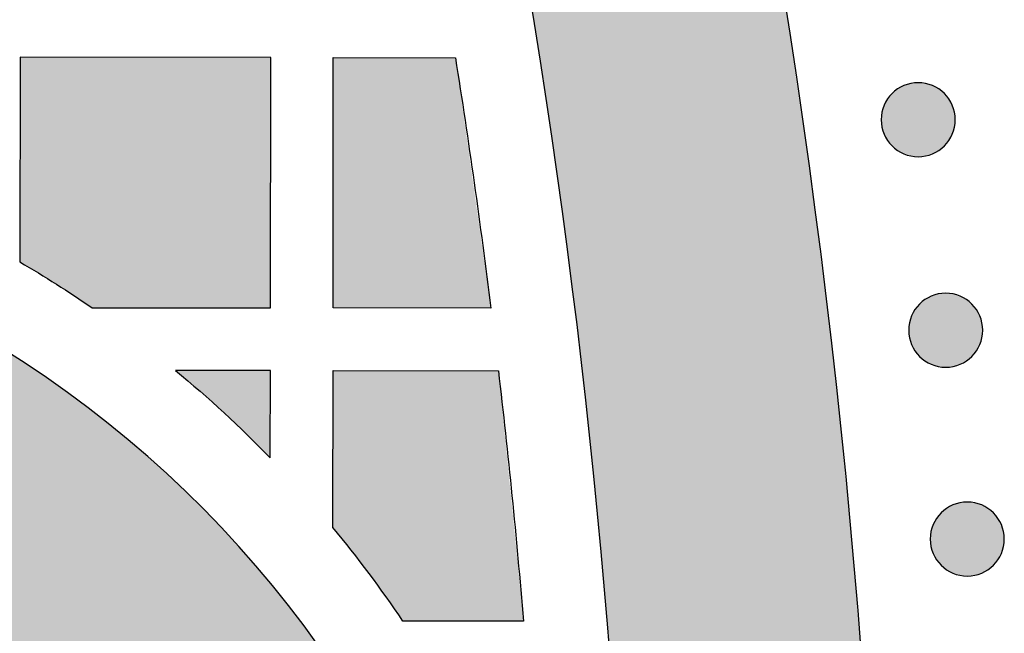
# Model space of a CAD drawing. Header units: millimetres. Extents: x -3873 to -97, y 912 to 4165.
# Tile 500 of 656: x -1309 to -1261, y 2939 to 2969. Entities that reach past the tile are written whole.
import ezdxf

# ---------------------------------------------------------------- set-up
doc = ezdxf.new("R2010")
doc.units = ezdxf.units.MM
doc.layers.add('pattern', color=7, linetype='Continuous', true_color=0x000000)

msp = doc.modelspace()

# ---------------------------------------------------------------- hatches: boundary and pattern name
at = {"layer": 'pattern'}
for points in [[(-1279.131, 2910.286), (-1279.226, 2917.47), (-1279.46, 2924.671), (-1279.833, 2931.885), (-1280.346, 2939.108), (-1280.999, 2946.337), (-1281.794, 2953.567), (-1282.731, 2960.793), (-1283.81, 2968.012), (-1285.03, 2975.22), (-1286.393, 2982.413), (-1287.897, 2989.585), (-1289.543, 2996.734), (-1291.329, 3003.855), (-1293.255, 3010.943), (-1295.32, 3017.995), (-1297.523, 3025.007), (-1299.863, 3031.974), (-1302.338, 3038.893), (-1304.947, 3045.759), (-1307.689, 3052.57), (-1310.56, 3059.32), (-1313.56, 3066.007), (-1316.686, 3072.626), (-1319.936, 3079.174), (-1323.307, 3085.648), (-1326.798, 3092.045), (-1330.405, 3098.361), (-1334.126, 3104.592), (-1337.957, 3110.737), (-1341.897, 3116.792), (-1345.941, 3122.755), (-1350.087, 3128.623), (-1351.098, 3130.538), (-1352.066, 3132.479), (-1352.991, 3134.445), (-1353.872, 3136.435), (-1354.708, 3138.446), (-1355.498, 3140.477), (-1356.242, 3142.527), (-1356.938, 3144.594), (-1357.587, 3146.677), (-1358.188, 3148.773), (-1358.74, 3150.882), (-1359.243, 3153.001), (-1359.697, 3155.129), (-1360.102, 3157.263), (-1360.457, 3159.403), (-1360.763, 3161.547), (-1355.361, 3155.12), (-1350.08, 3148.554), (-1344.927, 3141.852), (-1339.905, 3135.017), (-1335.02, 3128.054), (-1330.276, 3120.965), (-1325.678, 3113.756), (-1321.23, 3106.432), (-1316.937, 3098.996), (-1312.803, 3091.453), (-1308.832, 3083.81), (-1305.026, 3076.07), (-1301.391, 3068.24), (-1297.928, 3060.325), (-1294.64, 3052.331), (-1291.531, 3044.263), (-1288.603, 3036.128), (-1285.857, 3027.932), (-1283.296, 3019.681), (-1280.921, 3011.381), (-1278.734, 3003.039), (-1276.735, 2994.66), (-1274.925, 2986.251), (-1273.305, 2977.82), (-1271.875, 2969.37), (-1270.634, 2960.911), (-1269.583, 2952.447), (-1268.72, 2943.984), (-1268.045, 2935.53), (-1267.556, 2927.089), (-1267.252, 2918.669), (-1267.131, 2910.274)], [(-1305.083, 2954.909), (-1296.543, 2954.901), (-1296.532, 2966.9), (-1308.532, 2966.912), (-1308.541, 2957.102), (-1307.662, 2956.577), (-1306.792, 2956.037), (-1305.933, 2955.48)], [(-1287.682, 2966.892), (-1285.986, 2954.89), (-1293.543, 2954.898), (-1293.531, 2966.897)], [(-1266.768, 2965.179), (-1266.74, 2965.207), (-1266.71, 2965.234), (-1266.681, 2965.26), (-1266.65, 2965.287), (-1266.618, 2965.312), (-1266.586, 2965.338), (-1266.552, 2965.362), (-1266.518, 2965.386), (-1266.483, 2965.41), (-1266.448, 2965.432), (-1266.411, 2965.454), (-1266.374, 2965.476), (-1266.336, 2965.496), (-1266.297, 2965.516), (-1266.258, 2965.534), (-1266.217, 2965.552), (-1266.177, 2965.569), (-1266.135, 2965.585), (-1266.093, 2965.6), (-1266.051, 2965.615), (-1266.008, 2965.628), (-1265.964, 2965.64), (-1265.921, 2965.65), (-1265.876, 2965.66), (-1265.832, 2965.669), (-1265.787, 2965.677), (-1265.741, 2965.683), (-1265.696, 2965.688), (-1265.65, 2965.692), (-1265.604, 2965.695), (-1265.559, 2965.697), (-1265.513, 2965.698), (-1265.467, 2965.697), (-1265.421, 2965.695), (-1265.375, 2965.692), (-1265.329, 2965.688), (-1265.284, 2965.683), (-1265.239, 2965.676), (-1265.194, 2965.668), (-1265.149, 2965.66), (-1265.105, 2965.65), (-1265.061, 2965.639), (-1265.017, 2965.627), (-1264.974, 2965.613), (-1264.932, 2965.599), (-1264.89, 2965.584), (-1264.849, 2965.568), (-1264.808, 2965.551), (-1264.768, 2965.533), (-1264.729, 2965.514), (-1264.69, 2965.494), (-1264.652, 2965.474), (-1264.615, 2965.453), (-1264.578, 2965.431), (-1264.542, 2965.408), (-1264.508, 2965.384), (-1264.473, 2965.36), (-1264.44, 2965.336), (-1264.408, 2965.31), (-1264.376, 2965.284), (-1264.345, 2965.258), (-1264.316, 2965.231), (-1264.287, 2965.204), (-1264.258, 2965.177), (-1264.231, 2965.149), (-1264.204, 2965.119), (-1264.177, 2965.09), (-1264.151, 2965.059), (-1264.125, 2965.027), (-1264.1, 2964.995), (-1264.075, 2964.961), (-1264.051, 2964.927), (-1264.028, 2964.892), (-1264.005, 2964.857), (-1263.983, 2964.82), (-1263.962, 2964.783), (-1263.942, 2964.745), (-1263.922, 2964.706), (-1263.903, 2964.667), (-1263.885, 2964.626), (-1263.868, 2964.586), (-1263.852, 2964.544), (-1263.837, 2964.502), (-1263.823, 2964.46), (-1263.81, 2964.417), (-1263.798, 2964.373), (-1263.787, 2964.33), (-1263.777, 2964.285), (-1263.769, 2964.241), (-1263.761, 2964.196), (-1263.755, 2964.15), (-1263.749, 2964.105), (-1263.745, 2964.059), (-1263.742, 2964.013), (-1263.741, 2963.968), (-1263.74, 2963.922), (-1263.741, 2963.876), (-1263.742, 2963.83), (-1263.745, 2963.784), (-1263.75, 2963.738), (-1263.755, 2963.693), (-1263.762, 2963.648), (-1263.769, 2963.603), (-1263.778, 2963.558), (-1263.788, 2963.514), (-1263.799, 2963.47), (-1263.811, 2963.426), (-1263.824, 2963.383), (-1263.838, 2963.341), (-1263.853, 2963.299), (-1263.87, 2963.258), (-1263.887, 2963.217), (-1263.905, 2963.177), (-1263.923, 2963.138), (-1263.943, 2963.099), (-1263.964, 2963.061), (-1263.985, 2963.024), (-1264.007, 2962.987), (-1264.03, 2962.951), (-1264.053, 2962.917), (-1264.077, 2962.882), (-1264.102, 2962.849), (-1264.127, 2962.817), (-1264.153, 2962.785), (-1264.179, 2962.754), (-1264.206, 2962.725), (-1264.233, 2962.696), (-1264.261, 2962.667), (-1264.289, 2962.64), (-1264.318, 2962.613), (-1264.348, 2962.586), (-1264.379, 2962.56), (-1264.41, 2962.534), (-1264.443, 2962.509), (-1264.476, 2962.484), (-1264.51, 2962.46), (-1264.545, 2962.437), (-1264.581, 2962.414), (-1264.618, 2962.392), (-1264.655, 2962.371), (-1264.693, 2962.351), (-1264.732, 2962.331), (-1264.771, 2962.312), (-1264.811, 2962.294), (-1264.852, 2962.277), (-1264.893, 2962.261), (-1264.935, 2962.246), (-1264.978, 2962.232), (-1265.021, 2962.219), (-1265.064, 2962.207), (-1265.108, 2962.196), (-1265.152, 2962.186), (-1265.197, 2962.178), (-1265.242, 2962.17), (-1265.287, 2962.164), (-1265.333, 2962.158), (-1265.378, 2962.154), (-1265.424, 2962.151), (-1265.47, 2962.15), (-1265.516, 2962.149), (-1265.562, 2962.15), (-1265.608, 2962.151), (-1265.654, 2962.154), (-1265.699, 2962.159), (-1265.745, 2962.164), (-1265.79, 2962.171), (-1265.835, 2962.178), (-1265.88, 2962.187), (-1265.924, 2962.197), (-1265.968, 2962.208), (-1266.011, 2962.22), (-1266.054, 2962.233), (-1266.097, 2962.247), (-1266.138, 2962.262), (-1266.18, 2962.279), (-1266.221, 2962.296), (-1266.261, 2962.314), (-1266.3, 2962.332), (-1266.339, 2962.352), (-1266.377, 2962.373), (-1266.414, 2962.394), (-1266.45, 2962.416), (-1266.486, 2962.439), (-1266.521, 2962.462), (-1266.555, 2962.486), (-1266.588, 2962.511), (-1266.621, 2962.536), (-1266.652, 2962.562), (-1266.683, 2962.588), (-1266.713, 2962.615), (-1266.742, 2962.642), (-1266.77, 2962.67), (-1266.798, 2962.698), (-1266.825, 2962.727), (-1266.851, 2962.757), (-1266.878, 2962.788), (-1266.903, 2962.819), (-1266.929, 2962.852), (-1266.953, 2962.885), (-1266.977, 2962.919), (-1267.001, 2962.954), (-1267.023, 2962.99), (-1267.045, 2963.027), (-1267.067, 2963.064), (-1267.087, 2963.102), (-1267.107, 2963.141), (-1267.125, 2963.18), (-1267.143, 2963.22), (-1267.16, 2963.261), (-1267.176, 2963.302), (-1267.191, 2963.344), (-1267.205, 2963.387), (-1267.219, 2963.43), (-1267.231, 2963.473), (-1267.241, 2963.517), (-1267.251, 2963.561), (-1267.26, 2963.606), (-1267.268, 2963.651), (-1267.274, 2963.696), (-1267.279, 2963.742), (-1267.283, 2963.787), (-1267.286, 2963.833), (-1267.288, 2963.879), (-1267.289, 2963.925), (-1267.288, 2963.971), (-1267.286, 2964.017), (-1267.283, 2964.063), (-1267.279, 2964.108), (-1267.274, 2964.154), (-1267.267, 2964.199), (-1267.259, 2964.244), (-1267.251, 2964.289), (-1267.241, 2964.333), (-1267.23, 2964.377), (-1267.218, 2964.42), (-1267.204, 2964.463), (-1267.19, 2964.506), (-1267.175, 2964.548), (-1267.159, 2964.589), (-1267.142, 2964.63), (-1267.124, 2964.67), (-1267.105, 2964.709), (-1267.085, 2964.748), (-1267.065, 2964.786), (-1267.044, 2964.823), (-1267.022, 2964.859), (-1266.999, 2964.895), (-1266.975, 2964.93), (-1266.951, 2964.964), (-1266.927, 2964.997), (-1266.901, 2965.03), (-1266.875, 2965.061), (-1266.849, 2965.092), (-1266.822, 2965.122), (-1266.795, 2965.151)], [(-1377.477, 2910.379), (-1377.423, 2911.253), (-1377.35, 2912.134), (-1377.257, 2913.019), (-1377.143, 2913.91), (-1377.009, 2914.805), (-1376.853, 2915.703), (-1376.676, 2916.604), (-1376.477, 2917.507), (-1376.256, 2918.412), (-1376.012, 2919.317), (-1375.746, 2920.222), (-1375.456, 2921.126), (-1375.144, 2922.028), (-1374.809, 2922.928), (-1374.45, 2923.825), (-1374.068, 2924.717), (-1373.663, 2925.603), (-1373.235, 2926.484), (-1372.783, 2927.358), (-1372.309, 2928.224), (-1371.812, 2929.081), (-1371.292, 2929.929), (-1370.749, 2930.766), (-1370.185, 2931.592), (-1369.599, 2932.406), (-1368.992, 2933.206), (-1368.363, 2933.993), (-1367.715, 2934.765), (-1367.046, 2935.521), (-1366.359, 2936.262), (-1365.652, 2936.985), (-1364.927, 2937.691), (-1364.185, 2938.378), (-1363.427, 2939.047), (-1362.652, 2939.696), (-1361.862, 2940.325), (-1361.058, 2940.933), (-1360.24, 2941.52), (-1359.409, 2942.085), (-1358.567, 2942.629), (-1357.713, 2943.15), (-1356.849, 2943.649), (-1355.976, 2944.124), (-1355.094, 2944.577), (-1354.205, 2945.006), (-1353.309, 2945.412), (-1352.408, 2945.795), (-1351.501, 2946.154), (-1350.591, 2946.49), (-1349.677, 2946.802), (-1348.761, 2947.091), (-1347.844, 2947.356), (-1346.926, 2947.599), (-1346.009, 2947.818), (-1345.092, 2948.015), (-1344.178, 2948.19), (-1343.265, 2948.342), (-1342.356, 2948.473), (-1341.451, 2948.582), (-1340.551, 2948.671), (-1339.656, 2948.739), (-1338.766, 2948.786), (-1337.884, 2948.814), (-1337.008, 2948.823), (-1336.132, 2948.812), (-1335.249, 2948.783), (-1334.36, 2948.733), (-1333.465, 2948.664), (-1332.565, 2948.574), (-1331.66, 2948.463), (-1330.751, 2948.33), (-1329.839, 2948.176), (-1328.925, 2948), (-1328.009, 2947.801), (-1327.092, 2947.58), (-1326.174, 2947.335), (-1325.258, 2947.068), (-1324.342, 2946.778), (-1323.429, 2946.464), (-1322.52, 2946.126), (-1321.614, 2945.766), (-1320.713, 2945.381), (-1319.818, 2944.974), (-1318.93, 2944.543), (-1318.049, 2944.088), (-1317.177, 2943.611), (-1316.314, 2943.111), (-1315.461, 2942.588), (-1314.619, 2942.043), (-1313.79, 2941.475), (-1312.973, 2940.887), (-1312.17, 2940.277), (-1311.381, 2939.647), (-1310.608, 2938.997), (-1309.85, 2938.327), (-1309.109, 2937.638), (-1308.386, 2936.931), (-1307.681, 2936.206), (-1306.995, 2935.464), (-1306.328, 2934.706), (-1305.68, 2933.933), (-1305.054, 2933.145), (-1304.448, 2932.343), (-1303.863, 2931.529), (-1303.301, 2930.702), (-1302.76, 2929.864), (-1302.242, 2929.015), (-1301.746, 2928.157), (-1301.273, 2927.29), (-1300.823, 2926.415), (-1300.397, 2925.534), (-1299.993, 2924.646), (-1299.613, 2923.753), (-1299.256, 2922.856), (-1298.923, 2921.956), (-1298.612, 2921.053), (-1298.325, 2920.148), (-1298.06, 2919.243), (-1297.818, 2918.337), (-1297.598, 2917.432), (-1297.401, 2916.528), (-1297.226, 2915.627), (-1297.072, 2914.728), (-1296.939, 2913.833), (-1296.827, 2912.943), (-1296.735, 2912.057), (-1296.664, 2911.177), (-1296.612, 2910.302), (-1284.601, 2910.291), (-1284.656, 2911.432), (-1284.736, 2912.581), (-1284.843, 2913.738), (-1284.976, 2914.901), (-1285.137, 2916.071), (-1285.325, 2917.245), (-1285.542, 2918.424), (-1285.788, 2919.606), (-1286.062, 2920.79), (-1286.367, 2921.976), (-1286.701, 2923.161), (-1287.065, 2924.346), (-1287.459, 2925.529), (-1287.884, 2926.709), (-1288.339, 2927.885), (-1288.825, 2929.055), (-1289.342, 2930.219), (-1289.89, 2931.376), (-1290.468, 2932.523), (-1291.076, 2933.661), (-1291.715, 2934.787), (-1292.384, 2935.902), (-1293.082, 2937.002), (-1293.809, 2938.088), (-1294.566, 2939.159), (-1295.35, 2940.212), (-1296.162, 2941.247), (-1297.001, 2942.263), (-1297.867, 2943.26), (-1298.758, 2944.234), (-1299.674, 2945.187), (-1300.614, 2946.117), (-1301.577, 2947.023), (-1302.562, 2947.903), (-1303.569, 2948.759), (-1304.596, 2949.588), (-1305.642, 2950.389), (-1306.706, 2951.164), (-1307.787, 2951.909), (-1308.884, 2952.626), (-1309.995, 2953.314), (-1311.121, 2953.972), (-1312.258, 2954.6), (-1313.407, 2955.197), (-1314.566, 2955.764), (-1315.734, 2956.3), (-1316.909, 2956.806), (-1318.091, 2957.28), (-1319.278, 2957.723), (-1320.47, 2958.136), (-1321.664, 2958.518), (-1322.861, 2958.869), (-1324.058, 2959.19), (-1325.255, 2959.481), (-1326.451, 2959.742), (-1327.644, 2959.974), (-1328.834, 2960.176), (-1330.02, 2960.35), (-1331.201, 2960.496), (-1332.375, 2960.614), (-1333.543, 2960.706), (-1334.703, 2960.77), (-1335.854, 2960.809), (-1336.996, 2960.823), (-1338.139, 2960.811), (-1339.29, 2960.775), (-1340.45, 2960.712), (-1341.618, 2960.623), (-1342.793, 2960.507), (-1343.974, 2960.364), (-1345.16, 2960.192), (-1346.35, 2959.991), (-1347.544, 2959.762), (-1348.74, 2959.503), (-1349.938, 2959.215), (-1351.136, 2958.896), (-1352.333, 2958.547), (-1353.528, 2958.168), (-1354.72, 2957.757), (-1355.908, 2957.316), (-1357.091, 2956.844), (-1358.268, 2956.341), (-1359.436, 2955.807), (-1360.596, 2955.242), (-1361.746, 2954.647), (-1362.885, 2954.021), (-1364.012, 2953.365), (-1365.125, 2952.68), (-1366.223, 2951.965), (-1367.305, 2951.221), (-1368.371, 2950.449), (-1369.418, 2949.649), (-1370.447, 2948.823), (-1371.455, 2947.969), (-1372.442, 2947.09), (-1373.407, 2946.186), (-1374.348, 2945.258), (-1375.266, 2944.307), (-1376.159, 2943.334), (-1377.027, 2942.34), (-1377.868, 2941.325), (-1378.682, 2940.291), (-1379.468, 2939.239), (-1380.227, 2938.171), (-1380.956, 2937.086), (-1381.656, 2935.987), (-1382.327, 2934.874), (-1382.968, 2933.749), (-1383.579, 2932.612), (-1384.159, 2931.466), (-1384.709, 2930.31), (-1385.228, 2929.147), (-1385.716, 2927.978), (-1386.174, 2926.803), (-1386.601, 2925.624), (-1386.998, 2924.442), (-1387.364, 2923.257), (-1387.7, 2922.072), (-1388.007, 2920.888), (-1388.283, 2919.704), (-1388.531, 2918.522), (-1388.75, 2917.344), (-1388.941, 2916.17), (-1389.104, 2915.001), (-1389.24, 2913.837), (-1389.349, 2912.681), (-1389.431, 2911.532), (-1389.488, 2910.391)], [(-1265.449, 2955.088), (-1265.421, 2955.116), (-1265.392, 2955.143), (-1265.362, 2955.169), (-1265.332, 2955.196), (-1265.3, 2955.221), (-1265.267, 2955.247), (-1265.234, 2955.271), (-1265.2, 2955.295), (-1265.165, 2955.319), (-1265.129, 2955.341), (-1265.093, 2955.363), (-1265.056, 2955.385), (-1265.017, 2955.405), (-1264.979, 2955.425), (-1264.939, 2955.443), (-1264.899, 2955.461), (-1264.858, 2955.478), (-1264.817, 2955.494), (-1264.775, 2955.509), (-1264.733, 2955.524), (-1264.69, 2955.537), (-1264.646, 2955.549), (-1264.602, 2955.559), (-1264.558, 2955.569), (-1264.513, 2955.578), (-1264.468, 2955.586), (-1264.423, 2955.592), (-1264.378, 2955.597), (-1264.332, 2955.601), (-1264.286, 2955.604), (-1264.24, 2955.606), (-1264.194, 2955.607), (-1264.148, 2955.606), (-1264.103, 2955.604), (-1264.057, 2955.601), (-1264.011, 2955.597), (-1263.966, 2955.592), (-1263.92, 2955.585), (-1263.875, 2955.577), (-1263.831, 2955.569), (-1263.787, 2955.559), (-1263.743, 2955.548), (-1263.699, 2955.536), (-1263.656, 2955.522), (-1263.614, 2955.508), (-1263.572, 2955.493), (-1263.53, 2955.477), (-1263.49, 2955.46), (-1263.45, 2955.442), (-1263.41, 2955.423), (-1263.372, 2955.403), (-1263.334, 2955.383), (-1263.296, 2955.362), (-1263.26, 2955.34), (-1263.224, 2955.317), (-1263.189, 2955.293), (-1263.155, 2955.269), (-1263.122, 2955.245), (-1263.089, 2955.219), (-1263.058, 2955.193), (-1263.027, 2955.167), (-1262.997, 2955.14), (-1262.968, 2955.113), (-1262.94, 2955.086), (-1262.913, 2955.058), (-1262.886, 2955.028), (-1262.859, 2954.999), (-1262.833, 2954.968), (-1262.807, 2954.936), (-1262.782, 2954.904), (-1262.757, 2954.87), (-1262.733, 2954.836), (-1262.71, 2954.801), (-1262.687, 2954.766), (-1262.665, 2954.729), (-1262.644, 2954.692), (-1262.623, 2954.654), (-1262.604, 2954.615), (-1262.585, 2954.576), (-1262.567, 2954.535), (-1262.55, 2954.495), (-1262.534, 2954.453), (-1262.519, 2954.411), (-1262.505, 2954.369), (-1262.492, 2954.326), (-1262.48, 2954.282), (-1262.469, 2954.239), (-1262.459, 2954.194), (-1262.45, 2954.15), (-1262.443, 2954.105), (-1262.436, 2954.059), (-1262.431, 2954.014), (-1262.427, 2953.968), (-1262.424, 2953.922), (-1262.422, 2953.877), (-1262.422, 2953.831), (-1262.422, 2953.785), (-1262.424, 2953.739), (-1262.427, 2953.693), (-1262.431, 2953.647), (-1262.437, 2953.602), (-1262.443, 2953.557), (-1262.451, 2953.512), (-1262.46, 2953.467), (-1262.47, 2953.423), (-1262.481, 2953.379), (-1262.493, 2953.335), (-1262.506, 2953.292), (-1262.52, 2953.25), (-1262.535, 2953.208), (-1262.551, 2953.167), (-1262.568, 2953.126), (-1262.586, 2953.086), (-1262.605, 2953.047), (-1262.625, 2953.008), (-1262.645, 2952.97), (-1262.667, 2952.933), (-1262.689, 2952.896), (-1262.712, 2952.86), (-1262.735, 2952.826), (-1262.759, 2952.791), (-1262.784, 2952.758), (-1262.809, 2952.726), (-1262.835, 2952.694), (-1262.861, 2952.663), (-1262.888, 2952.634), (-1262.915, 2952.605), (-1262.943, 2952.576), (-1262.971, 2952.549), (-1263, 2952.522), (-1263.03, 2952.495), (-1263.061, 2952.469), (-1263.092, 2952.443), (-1263.125, 2952.418), (-1263.158, 2952.393), (-1263.192, 2952.369), (-1263.227, 2952.346), (-1263.263, 2952.323), (-1263.299, 2952.301), (-1263.337, 2952.28), (-1263.375, 2952.26), (-1263.413, 2952.24), (-1263.453, 2952.221), (-1263.493, 2952.203), (-1263.534, 2952.186), (-1263.575, 2952.17), (-1263.617, 2952.155), (-1263.659, 2952.141), (-1263.702, 2952.128), (-1263.746, 2952.116), (-1263.79, 2952.105), (-1263.834, 2952.095), (-1263.879, 2952.087), (-1263.924, 2952.079), (-1263.969, 2952.073), (-1264.014, 2952.067), (-1264.06, 2952.063), (-1264.106, 2952.06), (-1264.152, 2952.059), (-1264.198, 2952.058), (-1264.244, 2952.059), (-1264.29, 2952.06), (-1264.335, 2952.063), (-1264.381, 2952.068), (-1264.426, 2952.073), (-1264.472, 2952.08), (-1264.517, 2952.087), (-1264.561, 2952.096), (-1264.606, 2952.106), (-1264.649, 2952.117), (-1264.693, 2952.129), (-1264.736, 2952.142), (-1264.778, 2952.156), (-1264.82, 2952.171), (-1264.862, 2952.188), (-1264.902, 2952.205), (-1264.942, 2952.223), (-1264.982, 2952.241), (-1265.02, 2952.261), (-1265.058, 2952.282), (-1265.096, 2952.303), (-1265.132, 2952.325), (-1265.168, 2952.348), (-1265.203, 2952.371), (-1265.237, 2952.395), (-1265.27, 2952.42), (-1265.303, 2952.445), (-1265.334, 2952.471), (-1265.365, 2952.497), (-1265.395, 2952.524), (-1265.424, 2952.551), (-1265.452, 2952.579), (-1265.479, 2952.607), (-1265.506, 2952.636), (-1265.533, 2952.666), (-1265.559, 2952.697), (-1265.585, 2952.728), (-1265.61, 2952.761), (-1265.635, 2952.794), (-1265.659, 2952.828), (-1265.682, 2952.863), (-1265.705, 2952.899), (-1265.727, 2952.936), (-1265.748, 2952.973), (-1265.769, 2953.011), (-1265.788, 2953.05), (-1265.807, 2953.089), (-1265.825, 2953.129), (-1265.842, 2953.17), (-1265.858, 2953.211), (-1265.873, 2953.253), (-1265.887, 2953.296), (-1265.9, 2953.339), (-1265.912, 2953.382), (-1265.923, 2953.426), (-1265.933, 2953.47), (-1265.942, 2953.515), (-1265.949, 2953.56), (-1265.956, 2953.605), (-1265.961, 2953.651), (-1265.965, 2953.696), (-1265.968, 2953.742), (-1265.97, 2953.788), (-1265.97, 2953.834), (-1265.97, 2953.88), (-1265.968, 2953.926), (-1265.965, 2953.972), (-1265.961, 2954.017), (-1265.955, 2954.063), (-1265.949, 2954.108), (-1265.941, 2954.153), (-1265.932, 2954.198), (-1265.922, 2954.242), (-1265.911, 2954.286), (-1265.899, 2954.329), (-1265.886, 2954.372), (-1265.872, 2954.415), (-1265.857, 2954.457), (-1265.841, 2954.498), (-1265.824, 2954.539), (-1265.806, 2954.579), (-1265.787, 2954.618), (-1265.767, 2954.657), (-1265.747, 2954.695), (-1265.725, 2954.732), (-1265.703, 2954.768), (-1265.68, 2954.804), (-1265.657, 2954.839), (-1265.633, 2954.873), (-1265.608, 2954.906), (-1265.583, 2954.939), (-1265.557, 2954.97), (-1265.531, 2955.001), (-1265.504, 2955.031), (-1265.477, 2955.06)], [(-1301.096, 2951.905), (-1299.917, 2950.904), (-1298.766, 2949.872), (-1297.643, 2948.808), (-1296.55, 2947.714), (-1296.546, 2951.9)], [(-1284.423, 2939.889), (-1290.2, 2939.895), (-1290.996, 2941.046), (-1291.821, 2942.177), (-1292.673, 2943.287), (-1293.553, 2944.376), (-1293.546, 2951.897), (-1285.624, 2951.89)], [(-1264.416, 2945.077), (-1264.388, 2945.105), (-1264.359, 2945.132), (-1264.329, 2945.159), (-1264.299, 2945.185), (-1264.267, 2945.211), (-1264.234, 2945.236), (-1264.201, 2945.261), (-1264.167, 2945.285), (-1264.132, 2945.308), (-1264.096, 2945.331), (-1264.06, 2945.353), (-1264.022, 2945.374), (-1263.984, 2945.394), (-1263.946, 2945.414), (-1263.906, 2945.433), (-1263.866, 2945.451), (-1263.825, 2945.468), (-1263.784, 2945.484), (-1263.742, 2945.499), (-1263.7, 2945.513), (-1263.657, 2945.526), (-1263.613, 2945.538), (-1263.569, 2945.549), (-1263.525, 2945.559), (-1263.48, 2945.567), (-1263.435, 2945.575), (-1263.39, 2945.581), (-1263.345, 2945.587), (-1263.299, 2945.591), (-1263.253, 2945.594), (-1263.207, 2945.595), (-1263.161, 2945.596), (-1263.115, 2945.595), (-1263.07, 2945.593), (-1263.024, 2945.59), (-1262.978, 2945.586), (-1262.933, 2945.581), (-1262.887, 2945.574), (-1262.842, 2945.567), (-1262.798, 2945.558), (-1262.753, 2945.548), (-1262.71, 2945.537), (-1262.666, 2945.525), (-1262.623, 2945.512), (-1262.581, 2945.498), (-1262.539, 2945.483), (-1262.497, 2945.466), (-1262.457, 2945.449), (-1262.417, 2945.431), (-1262.377, 2945.412), (-1262.339, 2945.393), (-1262.301, 2945.372), (-1262.263, 2945.351), (-1262.227, 2945.329), (-1262.191, 2945.306), (-1262.156, 2945.283), (-1262.122, 2945.259), (-1262.089, 2945.234), (-1262.056, 2945.209), (-1262.025, 2945.183), (-1261.994, 2945.157), (-1261.964, 2945.13), (-1261.935, 2945.103), (-1261.907, 2945.075), (-1261.88, 2945.047), (-1261.853, 2945.018), (-1261.826, 2944.988), (-1261.8, 2944.957), (-1261.774, 2944.926), (-1261.749, 2944.893), (-1261.724, 2944.86), (-1261.7, 2944.826), (-1261.677, 2944.791), (-1261.654, 2944.755), (-1261.632, 2944.718), (-1261.611, 2944.681), (-1261.59, 2944.643), (-1261.571, 2944.604), (-1261.552, 2944.565), (-1261.534, 2944.525), (-1261.517, 2944.484), (-1261.501, 2944.443), (-1261.486, 2944.401), (-1261.472, 2944.358), (-1261.459, 2944.315), (-1261.447, 2944.272), (-1261.436, 2944.228), (-1261.426, 2944.184), (-1261.417, 2944.139), (-1261.41, 2944.094), (-1261.403, 2944.049), (-1261.398, 2944.003), (-1261.394, 2943.958), (-1261.391, 2943.912), (-1261.389, 2943.866), (-1261.389, 2943.82), (-1261.389, 2943.774), (-1261.391, 2943.728), (-1261.394, 2943.682), (-1261.398, 2943.637), (-1261.404, 2943.591), (-1261.41, 2943.546), (-1261.418, 2943.501), (-1261.427, 2943.456), (-1261.437, 2943.412), (-1261.448, 2943.368), (-1261.46, 2943.325), (-1261.473, 2943.282), (-1261.487, 2943.239), (-1261.502, 2943.197), (-1261.518, 2943.156), (-1261.535, 2943.115), (-1261.553, 2943.075), (-1261.572, 2943.036), (-1261.592, 2942.997), (-1261.612, 2942.959), (-1261.634, 2942.922), (-1261.656, 2942.885), (-1261.679, 2942.85), (-1261.702, 2942.815), (-1261.726, 2942.781), (-1261.751, 2942.748), (-1261.776, 2942.715), (-1261.802, 2942.684), (-1261.828, 2942.653), (-1261.855, 2942.623), (-1261.882, 2942.594), (-1261.91, 2942.566), (-1261.938, 2942.538), (-1261.967, 2942.511), (-1261.997, 2942.485), (-1262.027, 2942.458), (-1262.059, 2942.433), (-1262.092, 2942.407), (-1262.125, 2942.383), (-1262.159, 2942.359), (-1262.194, 2942.335), (-1262.23, 2942.313), (-1262.266, 2942.291), (-1262.304, 2942.269), (-1262.342, 2942.249), (-1262.38, 2942.229), (-1262.42, 2942.211), (-1262.46, 2942.193), (-1262.501, 2942.176), (-1262.542, 2942.16), (-1262.584, 2942.144), (-1262.626, 2942.13), (-1262.669, 2942.117), (-1262.713, 2942.105), (-1262.757, 2942.094), (-1262.801, 2942.085), (-1262.846, 2942.076), (-1262.891, 2942.068), (-1262.936, 2942.062), (-1262.981, 2942.057), (-1263.027, 2942.053), (-1263.073, 2942.05), (-1263.119, 2942.048), (-1263.165, 2942.047), (-1263.211, 2942.048), (-1263.256, 2942.05), (-1263.302, 2942.053), (-1263.348, 2942.057), (-1263.393, 2942.062), (-1263.439, 2942.069), (-1263.484, 2942.077), (-1263.528, 2942.085), (-1263.573, 2942.095), (-1263.616, 2942.106), (-1263.66, 2942.118), (-1263.703, 2942.131), (-1263.745, 2942.146), (-1263.787, 2942.161), (-1263.829, 2942.177), (-1263.869, 2942.194), (-1263.909, 2942.212), (-1263.949, 2942.231), (-1263.987, 2942.251), (-1264.025, 2942.271), (-1264.063, 2942.292), (-1264.099, 2942.314), (-1264.135, 2942.337), (-1264.17, 2942.361), (-1264.204, 2942.385), (-1264.237, 2942.409), (-1264.27, 2942.435), (-1264.301, 2942.46), (-1264.332, 2942.487), (-1264.362, 2942.513), (-1264.391, 2942.541), (-1264.419, 2942.568), (-1264.446, 2942.596), (-1264.473, 2942.625), (-1264.5, 2942.655), (-1264.526, 2942.686), (-1264.552, 2942.718), (-1264.577, 2942.75), (-1264.602, 2942.784), (-1264.626, 2942.818), (-1264.649, 2942.853), (-1264.672, 2942.888), (-1264.694, 2942.925), (-1264.715, 2942.962), (-1264.736, 2943), (-1264.755, 2943.039), (-1264.774, 2943.078), (-1264.792, 2943.118), (-1264.809, 2943.159), (-1264.825, 2943.201), (-1264.84, 2943.243), (-1264.854, 2943.285), (-1264.867, 2943.328), (-1264.879, 2943.372), (-1264.89, 2943.415), (-1264.9, 2943.46), (-1264.909, 2943.504), (-1264.916, 2943.549), (-1264.923, 2943.595), (-1264.928, 2943.64), (-1264.932, 2943.686), (-1264.935, 2943.732), (-1264.937, 2943.777), (-1264.937, 2943.823), (-1264.937, 2943.869), (-1264.935, 2943.915), (-1264.932, 2943.961), (-1264.928, 2944.007), (-1264.922, 2944.052), (-1264.916, 2944.097), (-1264.908, 2944.142), (-1264.899, 2944.187), (-1264.889, 2944.231), (-1264.878, 2944.275), (-1264.866, 2944.318), (-1264.853, 2944.361), (-1264.839, 2944.404), (-1264.824, 2944.446), (-1264.808, 2944.487), (-1264.791, 2944.528), (-1264.773, 2944.568), (-1264.754, 2944.607), (-1264.734, 2944.646), (-1264.714, 2944.684), (-1264.692, 2944.721), (-1264.67, 2944.758), (-1264.647, 2944.794), (-1264.624, 2944.828), (-1264.6, 2944.862), (-1264.575, 2944.896), (-1264.55, 2944.928), (-1264.524, 2944.96), (-1264.498, 2944.99), (-1264.471, 2945.02), (-1264.444, 2945.049)]]:
    msp.add_hatch(color=256, dxfattribs=at).paths.add_polyline_path(points, flags=0)

# ---------------------------------------------------------------- linework, layer by layer
msp.add_line((-1284.423, 2939.889), (-1290.2, 2939.895), dxfattribs=at)
for points in [[(-1305.083, 2954.909), (-1296.543, 2954.901), (-1296.532, 2966.9), (-1308.532, 2966.912), (-1308.541, 2957.102)], [(-1285.986, 2954.89), (-1293.543, 2954.898), (-1293.531, 2966.897), (-1287.682, 2966.892)], [(-1296.55, 2947.714), (-1296.546, 2951.9), (-1301.096, 2951.905)], [(-1293.553, 2944.376), (-1293.546, 2951.897), (-1285.624, 2951.89)]]:
    msp.add_lwpolyline(points, dxfattribs=at)
at = {"layer": 'pattern', "extrusion": (0, 0, -1)}
for centre in [(1265.514, 2963.923), (1264.196, 2953.832), (1263.163, 2943.822)]:
    msp.add_circle(centre, 1.774, dxfattribs=at)
for centre, radius, start, end in [((1654.828, 2908.888), 387.7, 139.331, 179.79511), ((1654.828, 2908.888), 371.7, 171.02224, 172.89066), ((1337.046, 2908.341), 56.482, 120.3102, 124.4647), ((1337.046, 2908.341), 56.482, 129.5302, 135.8056), ((1654.828, 2908.888), 371.7, 173.35654, 175.21574), ((1337.046, 2908.341), 40.482, 2.8864, 177.2228)]:
    msp.add_arc(centre, radius, start, end, dxfattribs=at)
at = {"layer": 'pattern'}
for centre, radius, start, end in [((-1654.828, 2908.888), 375.7, 0.21317, 35.79373), ((-1337.046, 2908.341), 52.482, 2.1294, 177.7614), ((-1337.046, 2908.341), 56.482, 33.9627, 39.6424)]:
    msp.add_arc(centre, radius, start, end, dxfattribs=at)

doc.saveas('drawing.dxf')
